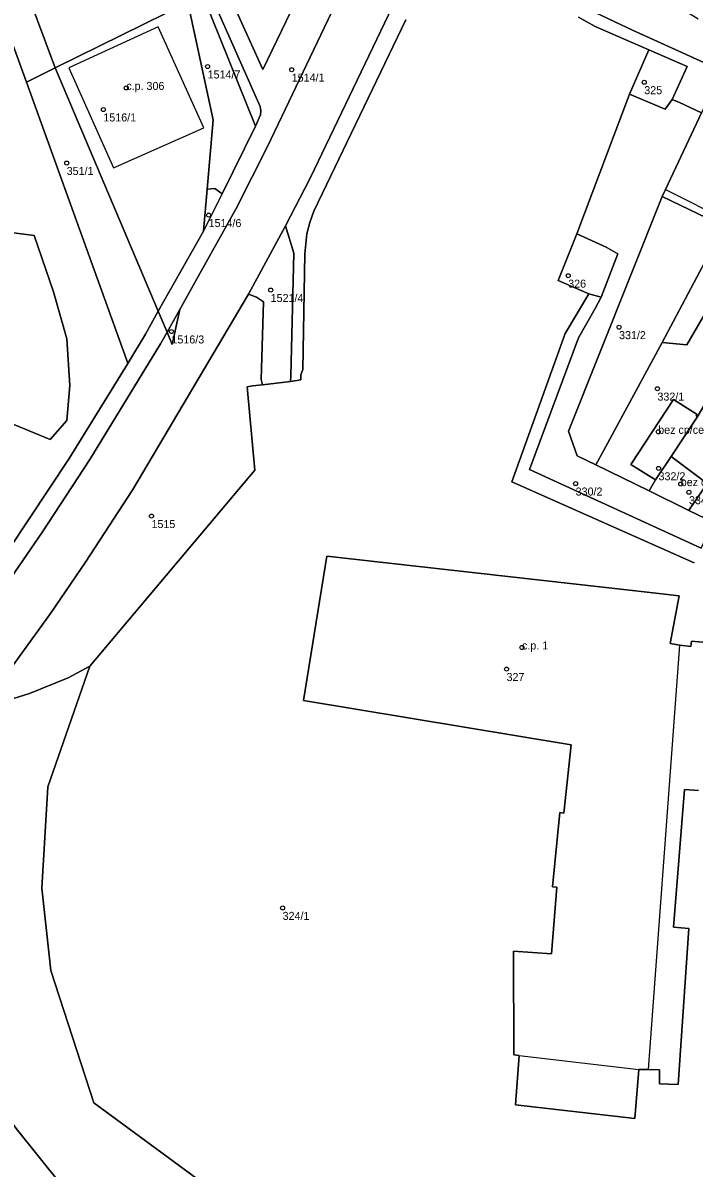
# Model space of a CAD drawing. Extents: x -878211 to -870363, y -1058464 to -1052522.
# Drawn here: x -874754.3 to -874670.5, y -1056169.5 to -1056026.5 of the extents above; entities that cross this region are included whole.
import ezdxf

# ---------------------------------------------------------------- set-up
doc = ezdxf.new("R2010")
doc.units = 0
for name, color, linetype in [('Definiční body', 7, 'Continuous'), ('Polygon budovy', 7, 'Continuous'), ('Polygon parcely', 7, 'Continuous')]:
    doc.layers.add(name, color=color, linetype=linetype)

msp = doc.modelspace()

# ---------------------------------------------------------------- linework, layer by layer
at = {"layer": 'Definiční body'}
for centre in [(-874731.28, -1056031.91994), (-874720.78, -1056032.30994), (-874741.44, -1056034.58994), (-874676.76, -1056033.87994), (-874744.3, -1056037.28994), (-874748.88, -1056043.96994), (-874731.16, -1056050.47994), (-874686.26, -1056058.04994), (-874723.41, -1056059.83994), (-874679.91, -1056064.47994), (-874735.8, -1056065.01994), (-874675.12, -1056072.15994), (-874675.02, -1056077.54994), (-874674.98, -1056082.10994), (-874685.33, -1056084.01994), (-874672.21, -1056084.07994), (-874671.18, -1056085.09994), (-874738.29, -1056088.07994), (-874692.03, -1056104.48994), (-874693.96, -1056107.18994), (-874721.92, -1056137.02994)]:
    msp.add_circle(centre, 0.25, dxfattribs=at)
at = {"layer": 'Polygon budovy'}
for points in [[(-874748.62, -1056032.08), (-874743.02, -1056044.57), (-874731.77, -1056039.59), (-874737.45, -1056026.94)], [(-874674.1, -1056047.27), (-874666.32, -1056051.17), (-874658.21, -1056037.75), (-874667.4, -1056033.03), (-874669.61, -1056037.71)], [(-874670.14, -1056075.7), (-874670.29, -1056075.6), (-874670.15, -1056075.39), (-874673.11, -1056073.49), (-874678.43, -1056081.63), (-874675.38, -1056083.56), (-874673.39, -1056080.62)], [(-874670.93, -1056086.97), (-874670.77, -1056086.74), (-874668.92, -1056083.99), (-874673.39, -1056080.62), (-874675.38, -1056083.56), (-874676.14, -1056084.94), (-874671.19, -1056087.36)], [(-874687.31, -1056125.11), (-874688.24, -1056134.39), (-874687.67, -1056134.44), (-874688.36, -1056142.76), (-874693.08, -1056142.42), (-874693.05, -1056155.39), (-874692.38, -1056155.47), (-874677.45, -1056157.19), (-874676.22, -1056157.19), (-874672.34, -1056104.22), (-874673.52, -1056104), (-874672.42, -1056098.03), (-874678.25, -1056097.37), (-874716.4, -1056093.1), (-874719.3, -1056111.11), (-874685.9, -1056116.67), (-874686.8, -1056125.19)]]:
    msp.add_lwpolyline(points, close=True, dxfattribs=at)
at = {"layer": 'Polygon parcely'}
for points in [[(-874741.98, -1055982.87), (-874743.71, -1055982.38), (-874747.78, -1055985.01), (-874742.35, -1055995.2), (-874738.25, -1056002.8), (-874734.19, -1056010.92), (-874728.99, -1056022.04), (-874724.38, -1056032.3), (-874716.81, -1056016.56), (-874716.29, -1056015.13), (-874716.19, -1056013.63), (-874717.46, -1056000.09), (-874728.42, -1055991.82)], [(-874750.31, -1056032.09), (-874733.76, -1056023.92), (-874731.9, -1056023), (-874733.67, -1056018.96), (-874733.75, -1056018.77), (-874738.71, -1056008.63), (-874749.9, -1055985.99), (-874755.06, -1055988.17), (-874765.48, -1055992.98), (-874764.98, -1055993.72), (-874755.99, -1056013.73), (-874755.89, -1056017.1)], [(-874725.31, -1056039.38), (-874724.68, -1056037.94), (-874724.62, -1056037.43), (-874724.71, -1056036.91), (-874730.91, -1056022.87), (-874736.12, -1056011.78), (-874739.47, -1056005.07), (-874744.03, -1055996.59), (-874749.22, -1055986.7), (-874749.9, -1055985.99), (-874738.71, -1056008.63), (-874733.75, -1056018.77), (-874733.67, -1056018.96), (-874731.9, -1056023)], [(-874764.98, -1055993.72), (-874765.48, -1055992.98), (-874772.22, -1055996.04), (-874772.05, -1055996.54), (-874769.85, -1056001), (-874758.05, -1056024.11), (-874757.63, -1056023.88), (-874756.38, -1056027), (-874753.9, -1056033.87), (-874750.31, -1056032.09), (-874755.89, -1056017.1), (-874755.99, -1056013.73)], [(-874731.9, -1056023), (-874733.76, -1056023.92), (-874730.6, -1056038.58), (-874731.35, -1056047.24), (-874730.39, -1056047.17), (-874729.48, -1056047.8), (-874725.31, -1056039.38)], [(-874733.76, -1056023.92), (-874750.31, -1056032.09), (-874737.44, -1056062.48), (-874731.81, -1056052.49), (-874731.35, -1056047.24), (-874730.6, -1056038.58)], [(-874676.18, -1056029.83), (-874678.6, -1056035.37), (-874674.15, -1056037.24), (-874673.3, -1056036.04), (-874671.39, -1056031.93)], [(-874750.31, -1056032.09), (-874753.9, -1056033.87), (-874741.43, -1056068.52), (-874741.25, -1056069), (-874739.05, -1056065.34), (-874737.44, -1056062.48)], [(-874658.21, -1056037.75), (-874667.4, -1056033.03), (-874669.61, -1056037.71), (-874674.1, -1056047.27), (-874674.53, -1056048.17), (-874666.76, -1056051.89), (-874666.32, -1056051.17)], [(-874685.14, -1056080.54), (-874686.23, -1056077.46), (-874674.53, -1056048.17), (-874674.1, -1056047.27), (-874669.61, -1056037.71), (-874672.36, -1056036.42), (-874673.3, -1056036.04), (-874674.15, -1056037.24), (-874678.6, -1056035.37), (-874685.2, -1056052.83), (-874681.51, -1056054.49), (-874680.06, -1056055.32), (-874682.13, -1056060.72), (-874682.88, -1056062.13), (-874684.96, -1056065.82), (-874691.09, -1056082.27), (-874669.65, -1056092.09), (-874668.09, -1056088.87), (-874671.19, -1056087.36), (-874676.14, -1056084.94), (-874682.79, -1056081.69)], [(-874671.43, -1056066.68), (-874664.22, -1056054.25), (-874658.56, -1056057.14), (-874649.27, -1056042.28), (-874658.21, -1056037.75), (-874666.32, -1056051.17), (-874666.76, -1056051.89), (-874667.28, -1056052.75), (-874673.11, -1056063.74), (-874674.54, -1056066.38)], [(-874730.39, -1056047.17), (-874731.35, -1056047.24), (-874731.81, -1056052.49), (-874729.48, -1056047.8)], [(-874682.79, -1056081.69), (-874681.84, -1056079.92), (-874674.54, -1056066.38), (-874673.11, -1056063.74), (-874667.28, -1056052.75), (-874666.76, -1056051.89), (-874674.53, -1056048.17), (-874686.23, -1056077.46), (-874685.14, -1056080.54)], [(-874752.92, -1056053.03), (-874750.52, -1056060.07), (-874748.87, -1056065.94), (-874748.47, -1056071.75), (-874748.85, -1056076.12), (-874750.95, -1056078.52), (-874756.7, -1056076.12), (-874769.36, -1056066.17), (-874770.08, -1056063.97), (-874755.53, -1056052.7)], [(-874752.92, -1056053.03), (-874755.53, -1056052.7), (-874770.08, -1056063.97), (-874769.36, -1056066.17), (-874756.7, -1056076.12), (-874750.95, -1056078.52), (-874748.85, -1056076.12), (-874748.47, -1056071.75), (-874748.87, -1056065.94), (-874750.52, -1056060.07)], [(-874724.44, -1056071.68), (-874720.94, -1056071.27), (-874720.88, -1056070.56), (-874720.5, -1056055.23), (-874721.54, -1056051.82), (-874726.17, -1056060.36), (-874725.17, -1056060.74), (-874724.31, -1056061.29), (-874724.61, -1056071.02)], [(-874682.13, -1056060.72), (-874680.06, -1056055.32), (-874681.51, -1056054.49), (-874685.2, -1056052.83), (-874687.51, -1056058.66), (-874683.69, -1056060.33)], [(-874670.15, -1056075.39), (-874670.29, -1056075.6), (-874670.14, -1056075.7), (-874663.83, -1056064.98), (-874658.7, -1056057.41), (-874658.56, -1056057.14), (-874664.22, -1056054.25), (-874671.43, -1056066.68), (-874674.54, -1056066.38), (-874681.84, -1056079.92), (-874682.79, -1056081.69), (-874676.14, -1056084.94), (-874675.38, -1056083.56), (-874678.43, -1056081.63), (-874673.11, -1056073.49)], [(-874726.17, -1056060.36), (-874740.63, -1056084.74), (-874746.53, -1056093.84), (-874750.9, -1056100.25), (-874759.29, -1056111.81), (-874758.17, -1056112.8), (-874757.54, -1056112.09), (-874755.53, -1056110.87), (-874753.52, -1056110.25), (-874748.71, -1056108.3), (-874745.99, -1056106.82), (-874725.37, -1056082.32), (-874726.35, -1056071.91), (-874725.66, -1056071.81), (-874724.44, -1056071.68), (-874724.61, -1056071.02), (-874724.31, -1056061.29), (-874725.17, -1056060.74)], [(-874780.45, -1056125.66), (-874779.01, -1056127.66), (-874759.32, -1056100.78), (-874751.88, -1056090.03), (-874745.99, -1056081.02), (-874737.17, -1056066.56), (-874736.34, -1056065.08), (-874737.44, -1056062.48), (-874739.05, -1056065.34), (-874741.25, -1056069), (-874748.56, -1056080.86), (-874756.09, -1056092.25), (-874767.67, -1056108.38), (-874770.9, -1056112.75)], [(-874735.69, -1056066.62), (-874734.75, -1056062.25), (-874736.34, -1056065.08)], [(-874668.09, -1056088.87), (-874658.2, -1056076.81), (-874654.65, -1056070.88), (-874663.83, -1056064.98), (-874670.14, -1056075.7), (-874673.39, -1056080.62), (-874668.92, -1056083.99), (-874670.77, -1056086.74), (-874670.93, -1056086.97), (-874671.19, -1056087.36)], [(-874673.39, -1056080.62), (-874670.14, -1056075.7), (-874670.29, -1056075.6), (-874670.15, -1056075.39), (-874673.11, -1056073.49), (-874678.43, -1056081.63), (-874675.38, -1056083.56)], [(-874676.14, -1056084.94), (-874671.19, -1056087.36), (-874670.93, -1056086.97), (-874670.77, -1056086.74), (-874668.92, -1056083.99), (-874673.39, -1056080.62), (-874675.38, -1056083.56)]]:
    msp.add_lwpolyline(points, close=True, dxfattribs=at)
for points in [[(-874670.04, -1056025.99), (-874672.5, -1056024.45), (-874677.13, -1056021.34), (-874681.58, -1056017.86), (-874685.53, -1056014.41), (-874687.25, -1056012.6), (-874689.08, -1056010.44), (-874691.19, -1056007.55), (-874691.75, -1056006.58), (-874692.76, -1056004.06), (-874699.15, -1056015.39), (-874696.05, -1056015.93), (-874693.31, -1056017.12), (-874691.64, -1056018.14), (-874690.41, -1056019.24), (-874684.55, -1056024.09), (-874682.82, -1056025.19), (-874678.22, -1056027.38), (-874668.85, -1056031.63)], [(-874716.81, -1056016.56), (-874724.38, -1056032.3), (-874728.99, -1056022.04)], [(-874712.68, -1056018.57), (-874723.79, -1056041.89), (-874727.72, -1056049.65), (-874732.25, -1056057.79), (-874734.75, -1056062.25), (-874735.69, -1056066.62), (-874736.34, -1056065.08), (-874737.17, -1056066.56), (-874745.99, -1056081.02), (-874751.88, -1056090.03), (-874759.32, -1056100.78), (-874779.01, -1056127.66), (-874775.24, -1056133.63), (-874759.29, -1056111.81), (-874750.9, -1056100.25), (-874746.53, -1056093.84), (-874740.63, -1056084.74), (-874726.17, -1056060.36), (-874721.54, -1056051.82), (-874718.48, -1056045.86), (-874706.75, -1056021.33)], [(-874730.91, -1056022.87), (-874724.71, -1056036.91), (-874724.62, -1056037.43), (-874724.68, -1056037.94), (-874725.31, -1056039.38), (-874729.48, -1056047.8), (-874731.81, -1056052.49), (-874737.44, -1056062.48), (-874736.34, -1056065.08), (-874734.75, -1056062.25), (-874732.25, -1056057.79), (-874727.72, -1056049.65), (-874723.79, -1056041.89), (-874712.68, -1056018.57)], [(-874706.75, -1056021.33), (-874718.48, -1056045.86), (-874721.54, -1056051.82), (-874720.5, -1056055.23), (-874720.88, -1056070.56), (-874720.94, -1056071.27), (-874719.64, -1056071.06), (-874719.66, -1056070.44), (-874719.41, -1056069.75), (-874719.13, -1056055.32), (-874718.89, -1056052.83), (-874718.54, -1056051.4), (-874718.01, -1056050), (-874706.53, -1056026.09)], [(-874812.45, -1056025.55), (-874813.6, -1056035.31), (-874813.52, -1056040.27), (-874813.06, -1056045.12), (-874811.55, -1056055.29), (-874809.02, -1056064.8), (-874800.38, -1056088.2), (-874796.53, -1056097.4), (-874781.9, -1056123.3), (-874770.9, -1056112.75), (-874767.67, -1056108.38), (-874756.09, -1056092.25), (-874748.56, -1056080.86), (-874741.25, -1056069), (-874741.43, -1056068.52), (-874753.9, -1056033.87), (-874756.38, -1056027), (-874757.63, -1056023.88)], [(-874670.53, -1056093.92), (-874693.28, -1056083.81), (-874686.62, -1056065.25), (-874683.69, -1056060.33), (-874687.51, -1056058.66), (-874685.2, -1056052.83), (-874678.6, -1056035.37), (-874676.18, -1056029.83), (-874682.89, -1056026.9), (-874684.96, -1056025.73)], [(-874684.96, -1056025.73), (-874682.89, -1056026.9), (-874676.18, -1056029.83), (-874671.39, -1056031.93), (-874673.3, -1056036.04), (-874672.36, -1056036.42), (-874669.61, -1056037.71)], [(-874668.85, -1056031.63), (-874678.22, -1056027.38), (-874682.82, -1056025.19)], [(-874706.53, -1056026.09), (-874718.01, -1056050), (-874718.54, -1056051.4), (-874718.89, -1056052.83), (-874719.13, -1056055.32), (-874719.41, -1056069.75), (-874719.66, -1056070.44), (-874719.64, -1056071.06), (-874720.94, -1056071.27), (-874724.44, -1056071.68), (-874725.66, -1056071.81), (-874726.35, -1056071.91), (-874725.37, -1056082.32), (-874745.99, -1056106.82), (-874751.23, -1056121.9), (-874751.98, -1056134.57), (-874750.86, -1056144.85), (-874745.51, -1056161.39), (-874718.29, -1056181.41)], [(-874669.65, -1056092.09), (-874691.09, -1056082.27), (-874684.96, -1056065.82), (-874682.88, -1056062.13), (-874682.13, -1056060.72), (-874683.69, -1056060.33), (-874686.62, -1056065.25), (-874693.28, -1056083.81), (-874670.53, -1056093.92)], [(-874668.59, -1056103.9), (-874670.88, -1056103.71), (-874670.95, -1056104.36), (-874672.34, -1056104.22), (-874673.52, -1056104), (-874672.42, -1056098.03), (-874678.25, -1056097.37), (-874716.4, -1056093.1), (-874719.3, -1056111.11), (-874685.9, -1056116.67), (-874686.8, -1056125.19), (-874687.31, -1056125.11), (-874688.24, -1056134.39), (-874687.67, -1056134.44), (-874688.36, -1056142.76), (-874693.08, -1056142.42), (-874693.05, -1056155.39), (-874692.38, -1056155.47), (-874692.86, -1056161.64), (-874677.94, -1056163.34), (-874677.45, -1056157.19), (-874676.22, -1056157.19), (-874674.86, -1056157.26), (-874674.88, -1056159.01), (-874672.55, -1056159.09), (-874671.2, -1056139.6), (-874673.12, -1056139.42), (-874671.72, -1056122.23), (-874669.98, -1056122.36)], [(-874669.98, -1056122.36), (-874671.72, -1056122.23), (-874673.12, -1056139.42), (-874671.2, -1056139.6), (-874672.55, -1056159.09), (-874674.88, -1056159.01), (-874674.86, -1056157.26), (-874676.22, -1056157.19), (-874677.45, -1056157.19), (-874677.94, -1056163.34), (-874692.86, -1056161.64), (-874692.38, -1056155.47), (-874693.05, -1056155.39), (-874693.08, -1056142.42), (-874688.36, -1056142.76), (-874687.67, -1056134.44), (-874688.24, -1056134.39), (-874687.31, -1056125.11), (-874686.8, -1056125.19), (-874685.9, -1056116.67), (-874719.3, -1056111.11), (-874716.4, -1056093.1), (-874678.25, -1056097.37), (-874672.42, -1056098.03), (-874673.52, -1056104), (-874672.34, -1056104.22), (-874670.95, -1056104.36), (-874670.88, -1056103.71), (-874668.59, -1056103.9)], [(-874718.29, -1056181.41), (-874745.51, -1056161.39), (-874750.86, -1056144.85), (-874751.98, -1056134.57), (-874751.23, -1056121.9), (-874745.99, -1056106.82), (-874748.71, -1056108.3), (-874753.52, -1056110.25), (-874755.53, -1056110.87), (-874757.54, -1056112.09), (-874758.17, -1056112.8), (-874759.29, -1056111.81), (-874775.24, -1056133.63), (-874774.09, -1056135.99), (-874768.7, -1056144.82), (-874760.45, -1056157.35), (-874755.19, -1056164.59), (-874749.63, -1056171.52)], [(-874749.63, -1056171.52), (-874755.19, -1056164.59), (-874760.45, -1056157.35), (-874768.7, -1056144.82), (-874774.09, -1056135.99), (-874775.24, -1056133.63), (-874779.01, -1056127.66)]]:
    msp.add_lwpolyline(points, dxfattribs=at)

# ---------------------------------------------------------------- texts
at = {"layer": 'Definiční body'}
for s, p in [('1514/7', (-874731.28, -1056033.409)), ('1514/1', (-874720.78, -1056033.799)), ('c.p. 306', (-874741.44, -1056034.84)), ('325', (-874676.76, -1056035.369)), ('1516/1', (-874744.3, -1056038.779)), ('351/1', (-874748.88, -1056045.459)), ('1514/6', (-874731.16, -1056051.969)), ('326', (-874686.26, -1056059.539)), ('1521/4', (-874723.41, -1056061.329)), ('1516/3', (-874735.8, -1056066.509)), ('331/2', (-874679.91, -1056065.969)), ('332/1', (-874675.12, -1056073.649)), ('bez cp/ce', (-874675.02, -1056077.8)), ('332/2', (-874674.98, -1056083.599)), ('330/2', (-874685.33, -1056085.509)), ('bez cp/ce', (-874672.21, -1056084.33)), ('334/2', (-874671.18, -1056086.589)), ('1515', (-874738.29, -1056089.569)), ('c.p. 1', (-874692.03, -1056104.74)), ('327', (-874693.96, -1056108.679)), ('324/1', (-874721.92, -1056138.519))]:
    msp.add_text(s, height=0.999996, dxfattribs=at).set_placement(p)

doc.saveas('drawing.dxf')
